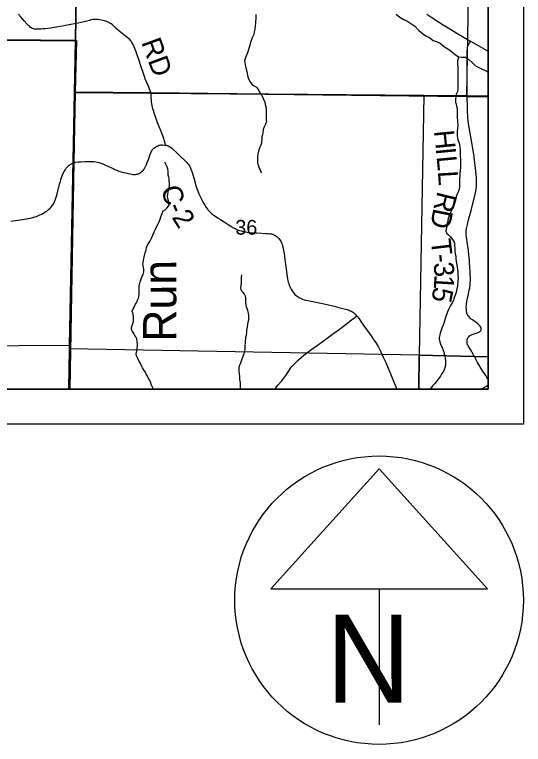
# Model space of a CAD drawing. Extents: x 0 to 34, y 0 to 22.
# Drawn here: x 24.054 to 25.5, y 12.59 to 14.665 of the extents above; entities that cross this region are included whole.
import ezdxf

# ---------------------------------------------------------------- set-up
doc = ezdxf.new("R2010")
doc.units = 0
for name, color, linetype in [('GM_X_Corporation', 7, 'Continuous'), ('GM_X_County_Road', 7, 'Continuous'), ('GM_X_County_Road_Text', 7, 'Continuous'), ('GM_X_Major_River', 7, 'Continuous'), ('GM_X_Minor_River', 7, 'Continuous'), ('GM_X_Minor_River_Text', 7, 'Continuous'), ('GM_X_Section_Text', 7, 'Continuous'), ('GM_X_Township_Road', 7, 'Continuous'), ('GM_X_Township_Road_Text', 7, 'Continuous'), ('GM_X_US_Route', 7, 'Continuous'), ('SH_Data', 7, 'Continuous'), ('SH_Masking', 7, 'Continuous'), ('SH_Text', 7, 'Continuous')]:
    doc.layers.add(name, color=color, linetype=linetype)

msp = doc.modelspace()

# ---------------------------------------------------------------- linework, layer by layer
at = {"layer": 'GM_X_Corporation'}
msp.add_lwpolyline([(20.2208, 16.9558), (20.1987, 15.2691), (20.203, 14.81), (20.2016, 14.6512), (20.2571, 14.6508), (21.1282, 14.6279), (21.314, 14.623), (22.3464, 14.612), (22.9003, 14.6033), (24.2301, 14.5912), (24.2265, 14.4444), (24.4406, 14.442), (25.338, 14.4317), (25.4, 14.4307), (25.4, 19.0068)], dxfattribs=at)
for points in [[(23.2418, 15.623), (24.2407, 15.6067), (24.2392, 15.4615), (24.2269, 14.5903), (23.2254, 14.5998)], [(24.2392, 15.4615), (25.3552, 15.4512), (25.338, 14.4337), (25.2167, 14.4344), (24.2243, 14.4432), (24.2269, 14.5903)], [(25.4, 14.4329), (25.4, 15.4506), (25.3552, 15.4512), (25.338, 14.4337)], [(18.6, 14.6606), (18.6, 13.6), (24.2109, 13.6), (24.2228, 14.2453), (24.2265, 14.4444), (24.2301, 14.5912), (22.9003, 14.6033), (22.3464, 14.612), (21.314, 14.623), (21.1282, 14.6279), (20.2571, 14.6508), (20.2016, 14.6512), (19.8855, 14.6528), (19.4007, 14.6554), (18.9216, 14.6592)], [(23.2254, 14.5998), (24.2269, 14.5903), (24.2243, 14.4432), (24.2104, 13.724), (23.2038, 13.7171)], [(24.2243, 14.4432), (25.2167, 14.4344), (25.2042, 13.6962), (24.2101, 13.7145), (24.2104, 13.724)], [(24.2109, 13.6), (25.4, 13.6), (25.4, 14.4307), (25.338, 14.4317), (24.4406, 14.442), (24.2265, 14.4444), (24.2228, 14.2453)], [(25.4, 13.6919), (25.4, 14.4329), (25.338, 14.4337), (25.2167, 14.4344), (25.2042, 13.6962)], [(23.201, 13.6), (24.208, 13.6), (24.2101, 13.7145), (24.2104, 13.724), (23.2038, 13.7171)], [(24.208, 13.6), (25.2027, 13.6), (25.2042, 13.6962), (24.2101, 13.7145)], [(25.2027, 13.6), (25.4, 13.6), (25.4, 13.6919), (25.2042, 13.6962)]]:
    msp.add_lwpolyline(points, close=True, dxfattribs=at)
at = {"layer": 'GM_X_County_Road'}
for points in [[(24.2198, 14.2427), (24.2218, 14.2434), (24.2252, 14.2443), (24.2285, 14.245), (24.2349, 14.2459), (24.2429, 14.2467), (24.2536, 14.2473), (24.2611, 14.2475), (24.2737, 14.2473), (24.2798, 14.2468), (24.2848, 14.2461), (24.2891, 14.2453), (24.2943, 14.2441), (24.2994, 14.2426), (24.3051, 14.2405), (24.3124, 14.2372), (24.334, 14.2269), (24.339, 14.2246), (24.3465, 14.2216), (24.3507, 14.2201), (24.3637, 14.2163), (24.3704, 14.2146), (24.3772, 14.2131), (24.3832, 14.2119), (24.3872, 14.2112), (24.3904, 14.2107), (24.393, 14.2105), (24.3953, 14.2104), (24.398, 14.2105), (24.4007, 14.2108), (24.4034, 14.2114), (24.4057, 14.2122), (24.4084, 14.2135), (24.4107, 14.2147), (24.4129, 14.2162), (24.4153, 14.2181), (24.4178, 14.2203), (24.4201, 14.2228), (24.4218, 14.2252), (24.4232, 14.2271), (24.4246, 14.2295), (24.4261, 14.2326), (24.429, 14.2389), (24.4313, 14.2441), (24.4344, 14.253), (24.4372, 14.261), (24.4397, 14.2682), (24.4412, 14.2721), (24.4426, 14.2751), (24.444, 14.2776), (24.4456, 14.2801), (24.4477, 14.2828), (24.4502, 14.2849), (24.4528, 14.2871), (24.4557, 14.2891), (24.4586, 14.2906), (24.4618, 14.292), (24.4649, 14.2932), (24.4678, 14.2938), (24.471, 14.2942), (24.4747, 14.2944), (24.4808, 14.294), (24.483, 14.2936), (24.4851, 14.2932), (24.488, 14.2924), (24.4906, 14.2914), (24.4936, 14.2898), (24.497, 14.2876), (24.5008, 14.2847), (24.5054, 14.2806), (24.5139, 14.2726), (24.5242, 14.2631), (24.5389, 14.2491), (24.5428, 14.2452), (24.546, 14.2418), (24.5485, 14.2384), (24.5508, 14.2351), (24.5527, 14.2315), (24.5544, 14.228), (24.5561, 14.2238), (24.5578, 14.2189), (24.5632, 14.2011), (24.5695, 14.1791), (24.5724, 14.1702), (24.5738, 14.1662), (24.5757, 14.161), (24.5781, 14.1551), (24.5798, 14.1513), (24.5823, 14.1456), (24.5851, 14.1399), (24.5879, 14.1349), (24.5917, 14.1279), (24.5946, 14.1232), (24.5969, 14.1195), (24.5998, 14.1151), (24.603, 14.1109), (24.6043, 14.1092), (24.6073, 14.1058), (24.6109, 14.102), (24.6141, 14.0991), (24.6179, 14.0961), (24.6233, 14.0923), (24.6307, 14.0875), (24.639, 14.0821), (24.6494, 14.0753), (24.6607, 14.0682), (24.6684, 14.0634), (24.6748, 14.0597), (24.68, 14.0569), (24.6837, 14.0551), (24.6881, 14.0532), (24.6929, 14.0514), (24.6981, 14.0498), (24.7043, 14.0482), (24.7105, 14.0468), (24.7154, 14.046), (24.7188, 14.0455), (24.7225, 14.0452), (24.7329, 14.0445), (24.7427, 14.0441), (24.7701, 14.043), (24.7751, 14.0426), (24.7798, 14.042), (24.7841, 14.0412), (24.7874, 14.0404), (24.791, 14.039), (24.7948, 14.0372), (24.7978, 14.0352), (24.8006, 14.033), (24.8032, 14.0304), (24.8053, 14.0281), (24.8078, 14.0249), (24.81, 14.0217), (24.8115, 14.0187), (24.8129, 14.0156), (24.8141, 14.012), (24.8156, 14.0072), (24.8171, 14.0011), (24.8184, 13.9938), (24.8199, 13.9848), (24.8244, 13.9541), (24.8286, 13.9207), (24.8297, 13.9135), (24.8309, 13.9081), (24.8319, 13.9043), (24.8331, 13.9004), (24.8349, 13.8956), (24.8365, 13.8919), (24.8383, 13.8881), (24.8406, 13.8838), (24.8429, 13.8798), (24.8452, 13.8765), (24.848, 13.8728), (24.851, 13.8695), (24.854, 13.8667), (24.8573, 13.864), (24.8603, 13.8621), (24.8638, 13.8599), (24.8681, 13.8578), (24.8722, 13.8561), (24.8773, 13.8543), (24.8818, 13.8531), (24.8927, 13.8507), (24.9196, 13.8452), (24.9337, 13.8421), (24.9622, 13.8355), (24.9825, 13.8305), (24.9907, 13.8285), (24.999, 13.8263), (25.0046, 13.8245), (25.008, 13.8231), (25.0116, 13.8214), (25.0144, 13.8198), (25.0173, 13.8176), (25.0194, 13.8157), (25.0219, 13.8131), (25.0252, 13.8093), (25.0266, 13.8076), (25.0331, 13.7996), (25.0402, 13.7895), (25.0469, 13.7802), (25.0574, 13.7655), (25.0674, 13.7513), (25.0744, 13.7415), (25.0817, 13.7307), (25.0844, 13.7264), (25.0873, 13.7217), (25.0902, 13.7158), (25.0943, 13.7076), (25.1019, 13.6911), (25.1089, 13.6753), (25.1221, 13.6439), (25.1338, 13.6163), (25.1408, 13.6)], [(24.0439, 14.0774), (24.0638, 14.0801), (24.0763, 14.0823), (24.0916, 14.085), (24.0995, 14.0865), (24.1063, 14.088), (24.1118, 14.0896), (24.1167, 14.0912), (24.1224, 14.0936), (24.1282, 14.0963), (24.1332, 14.0989), (24.1374, 14.1013), (24.1428, 14.1047), (24.1464, 14.1071), (24.1509, 14.1104), (24.154, 14.1133), (24.1573, 14.1165), (24.1602, 14.1201), (24.1628, 14.1237), (24.1653, 14.1279), (24.1676, 14.1325), (24.1695, 14.137), (24.1715, 14.1429), (24.1733, 14.1487), (24.1751, 14.1553), (24.1823, 14.1828), (24.1845, 14.1908), (24.1861, 14.1961), (24.1879, 14.2015), (24.1899, 14.2068), (24.1916, 14.2109), (24.1955, 14.2196), (24.1966, 14.2216), (24.1985, 14.2246), (24.2011, 14.2281), (24.2037, 14.2313), (24.2066, 14.2343), (24.2094, 14.2367), (24.2121, 14.2387), (24.2148, 14.2403), (24.2177, 14.2418), (24.2198, 14.2427)], [(24.7927, 13.6), (24.7963, 13.6038), (24.8033, 13.6119), (24.8126, 13.6229), (24.8163, 13.6276), (24.8212, 13.6337), (24.8256, 13.6398), (24.8387, 13.6597), (24.8414, 13.6635), (24.8455, 13.6684), (24.8484, 13.6713), (24.8577, 13.6803), (24.8607, 13.683), (24.8766, 13.6963), (24.8803, 13.6993), (24.8993, 13.7137), (24.9114, 13.7226), (24.9345, 13.7394), (24.9538, 13.7533), (24.9644, 13.761), (24.9761, 13.7695), (24.9884, 13.7787), (24.9999, 13.7876), (25.0071, 13.7934), (25.0128, 13.7978), (25.02, 13.8031), (25.0234, 13.8055), (25.0266, 13.8076)], [(25.3814, 13.6), (25.387, 13.6035), (25.3928, 13.6071), (25.4, 13.6121)]]:
    msp.add_lwpolyline(points, dxfattribs=at)
at = {"layer": 'GM_X_Major_River'}
msp.add_lwpolyline([(25.1385, 14.6664), (25.1488, 14.6574), (25.1587, 14.6522), (25.169, 14.6473), (25.18, 14.6395), (25.1915, 14.6316), (25.2018, 14.6207), (25.2129, 14.6109), (25.2228, 14.6049), (25.2331, 14.5993), (25.2434, 14.5914), (25.2532, 14.5888), (25.2639, 14.5832), (25.2757, 14.5735), (25.2853, 14.5671), (25.2956, 14.5596), (25.3059, 14.5517), (25.3158, 14.545), (25.3253, 14.5435), (25.3355, 14.5436), (25.345, 14.5373), (25.3546, 14.529), (25.3638, 14.5192), (25.3733, 14.5143), (25.3832, 14.5099), (25.3938, 14.5047), (25.4, 14.5008)], dxfattribs=at)
at = {"layer": 'GM_X_Minor_River'}
msp.add_line((24.7, 13.9243), (24.7002, 13.9251), dxfattribs=at)
for points in [[(24.7398, 14.6652), (24.7402, 14.6584), (24.7398, 14.6519), (24.7391, 14.6459), (24.7384, 14.6402), (24.738, 14.6333), (24.7365, 14.6238), (24.7354, 14.6158), (24.7339, 14.6082), (24.7294, 14.5987), (24.7271, 14.593), (24.7245, 14.5862), (24.7237, 14.5808), (24.7215, 14.5755), (24.72, 14.5687), (24.7162, 14.5565), (24.7132, 14.5497), (24.7109, 14.5447), (24.7094, 14.539), (24.7079, 14.5341), (24.7099, 14.5231), (24.7118, 14.5102), (24.7137, 14.5033), (24.7149, 14.498), (24.716, 14.4915), (24.7183, 14.4847), (24.7206, 14.4783), (24.7248, 14.4714), (24.7283, 14.4669), (24.7351, 14.4619), (24.7412, 14.4585), (24.7484, 14.4494), (24.7503, 14.4445), (24.7526, 14.4399), (24.7557, 14.4354), (24.7599, 14.4293), (24.7618, 14.424), (24.7649, 14.4156), (24.7664, 14.4096), (24.7683, 14.4031), (24.7691, 14.394), (24.7691, 14.3841), (24.7688, 14.3739), (24.7692, 14.3659), (24.7696, 14.3606), (24.767, 14.353), (24.7636, 14.3461), (24.7609, 14.3381), (24.7598, 14.3283), (24.7583, 14.3229), (24.7572, 14.3172), (24.7569, 14.3096), (24.7561, 14.3036), (24.7554, 14.299), (24.7531, 14.2921), (24.7505, 14.2861), (24.7471, 14.2766), (24.7452, 14.269), (24.7445, 14.2606)], [(25.3158, 14.545), (25.3128, 14.5326), (25.3132, 14.5273), (25.3136, 14.5147), (25.314, 14.5064), (25.314, 14.5014), (25.3136, 14.4942), (25.3137, 14.4866), (25.3141, 14.4809), (25.3141, 14.4551), (25.3126, 14.4467), (25.3093, 14.4376), (25.3078, 14.4315), (25.307, 14.4232), (25.3074, 14.4156), (25.309, 14.4106), (25.3101, 14.4045), (25.3117, 14.3977), (25.3121, 14.3893), (25.3121, 14.3726), (25.3125, 14.3639), (25.3125, 14.3593), (25.3137, 14.351), (25.313, 14.3422), (25.3119, 14.3308), (25.3115, 14.3255), (25.3119, 14.3202), (25.3127, 14.3141), (25.3138, 14.3088), (25.3161, 14.3024), (25.3181, 14.2951), (25.3192, 14.2868), (25.32, 14.2811), (25.32, 14.2743), (25.3204, 14.2686), (25.3204, 14.2636), (25.3212, 14.2522), (25.3209, 14.242), (25.3209, 14.229), (25.3206, 14.2222), (25.3195, 14.2142), (25.3191, 14.2066), (25.3188, 14.1975), (25.3188, 14.1793), (25.3185, 14.1743), (25.3173, 14.1698), (25.3166, 14.1645), (25.3136, 14.1591), (25.3106, 14.1523), (25.3094, 14.1477), (25.3076, 14.1409), (25.3038, 14.1276), (25.3023, 14.1219), (25.2989, 14.1162), (25.297, 14.1109), (25.2933, 14.1017), (25.2902, 14.0953), (25.2884, 14.09), (25.2865, 14.0854), (25.285, 14.0785), (25.2839, 14.074), (25.2816, 14.066), (25.282, 14.0611), (25.2809, 14.0554), (25.2798, 14.0489), (25.2828, 14.0428), (25.2874, 14.0387), (25.2916, 14.0337), (25.2984, 14.0254), (25.3019, 14.0201), (25.3042, 14.014), (25.3042, 14.0091), (25.305, 13.9996), (25.305, 13.9924), (25.3062, 13.9851), (25.3077, 13.9779), (25.3081, 13.9719), (25.3093, 13.9631), (25.3101, 13.9586), (25.312, 13.946), (25.3128, 13.9411), (25.3139, 13.9346), (25.314, 13.9248), (25.3144, 13.9145), (25.314, 13.9081), (25.3129, 13.8921), (25.3111, 13.8849), (25.3088, 13.8758), (25.3069, 13.8689), (25.3043, 13.8625), (25.3028, 13.8579), (25.3013, 13.8522), (25.2975, 13.8457), (25.2926, 13.8374), (25.2885, 13.8279), (25.2843, 13.8195), (25.2824, 13.8142), (25.2802, 13.8096), (25.2783, 13.8035), (25.2745, 13.7902), (25.2731, 13.7845)], [(24.7445, 14.2606), (24.7441, 14.2541), (24.7445, 14.2484), (24.7449, 14.2427), (24.7476, 14.2352), (24.7495, 14.2287), (24.7518, 14.2238), (24.7548, 14.2154)], [(24.4922, 14.2031), (24.491, 14.2084), (24.491, 14.213), (24.4906, 14.2187), (24.4894, 14.2263), (24.4879, 14.2316), (24.4837, 14.2399), (24.4807, 14.2453)], [(24.4482, 13.6), (24.4471, 13.6033), (24.4445, 13.609), (24.4425, 13.6139), (24.441, 13.6185), (24.4341, 13.6321), (24.4318, 13.6367), (24.428, 13.6427), (24.4257, 13.6488), (24.4204, 13.656), (24.4173, 13.6609), (24.415, 13.6659), (24.412, 13.6727), (24.4085, 13.6788), (24.4055, 13.6856), (24.4009, 13.6947), (24.3997, 13.6993), (24.4012, 13.7091), (24.4023, 13.716), (24.4031, 13.7236), (24.4034, 13.7293), (24.403, 13.7357), (24.4018, 13.7433), (24.3992, 13.7483), (24.3961, 13.7528), (24.3927, 13.7585), (24.3892, 13.7638), (24.3866, 13.7703), (24.3865, 13.7756), (24.3881, 13.7805), (24.3903, 13.7862), (24.3918, 13.7919), (24.3926, 13.7969), (24.3925, 13.8029), (24.3921, 13.8075), (24.3902, 13.8166), (24.3887, 13.8219), (24.3909, 13.8284), (24.3939, 13.8333), (24.3973, 13.8406), (24.4004, 13.8455), (24.4034, 13.8527), (24.4064, 13.8588), (24.4075, 13.8637), (24.4079, 13.8698), (24.4078, 13.8839), (24.4082, 13.8888), (24.4085, 13.8934), (24.4097, 13.901), (24.4115, 13.9055), (24.413, 13.9112), (24.4153, 13.9166), (24.4172, 13.9215), (24.4194, 13.9261), (24.4213, 13.9337), (24.4213, 13.9409), (24.4201, 13.9462), (24.4194, 13.9507), (24.4186, 13.9557), (24.4205, 13.9656), (24.4216, 13.9716), (24.4238, 13.9796), (24.4253, 13.9872), (24.4268, 13.9925), (24.4279, 13.9971), (24.4291, 14.0028), (24.4332, 14.0115), (24.4389, 14.0199), (24.4442, 14.0313), (24.4475, 14.0378), (24.4513, 14.0477), (24.4551, 14.0545), (24.457, 14.0595), (24.4611, 14.0678), (24.4638, 14.0735), (24.4656, 14.0781), (24.4675, 14.0834), (24.4694, 14.0899), (24.4717, 14.0948), (24.4732, 14.0998), (24.4766, 14.1066), (24.4819, 14.11), (24.4864, 14.1146), (24.4906, 14.1195), (24.4936, 14.1241), (24.4939, 14.129), (24.492, 14.1355), (24.4897, 14.142), (24.4889, 14.1473), (24.4893, 14.1533), (24.4904, 14.1609), (24.4912, 14.1655), (24.4927, 14.1712), (24.4942, 14.1761), (24.4945, 14.1822), (24.4945, 14.1868), (24.4937, 14.1932), (24.4933, 14.1986), (24.4922, 14.2031)], [(24.6966, 13.6), (24.6966, 13.6041), (24.6962, 13.611), (24.6958, 13.6186), (24.6946, 13.6273), (24.6942, 13.6364), (24.693, 13.6436), (24.6922, 13.652), (24.6926, 13.6596), (24.6937, 13.666), (24.6948, 13.6706), (24.6967, 13.6752), (24.7012, 13.6858), (24.7027, 13.6908), (24.705, 13.6965), (24.7065, 13.701), (24.7076, 13.7056), (24.7091, 13.7128), (24.7095, 13.7174), (24.7098, 13.7238), (24.7102, 13.7314), (24.7105, 13.7375), (24.7113, 13.7424), (24.7116, 13.7477), (24.7128, 13.7538), (24.7139, 13.7618), (24.7142, 13.7675), (24.7161, 13.7766), (24.7172, 13.7835), (24.7183, 13.7907), (24.7194, 13.7975), (24.7202, 13.8043), (24.7202, 13.8093), (24.719, 13.8157), (24.7171, 13.8233), (24.7148, 13.8286), (24.7132, 13.8343), (24.7121, 13.84), (24.7109, 13.8461), (24.7109, 13.8594), (24.7101, 13.8643), (24.7078, 13.8697), (24.7036, 13.875), (24.699, 13.8795), (24.6975, 13.8879), (24.6979, 13.8943), (24.6993, 13.9015), (24.6993, 13.9179), (24.7, 13.9243)], [(25.2731, 13.7845), (25.27, 13.7781), (25.2678, 13.7731), (25.2651, 13.7648), (25.2633, 13.7595), (25.2621, 13.7549), (25.2606, 13.7469), (25.261, 13.742), (25.2622, 13.7344), (25.2641, 13.7279), (25.2672, 13.7211), (25.2699, 13.7165), (25.2722, 13.7101), (25.2745, 13.7044), (25.2752, 13.6991), (25.2764, 13.6934), (25.2776, 13.6881), (25.2783, 13.6793), (25.2787, 13.674), (25.2784, 13.6672), (25.2769, 13.6622), (25.2758, 13.6573), (25.2727, 13.6505), (25.2682, 13.6444), (25.2644, 13.6372), (25.2576, 13.628), (25.2523, 13.6208), (25.247, 13.6155), (25.2414, 13.609), (25.2376, 13.6041), (25.2351, 13.6)]]:
    msp.add_lwpolyline(points, dxfattribs=at)
at = {"layer": 'GM_X_Township_Road'}
msp.add_line((25.3401, 14.4313), (25.3401, 14.4352), dxfattribs=at)
for points in [[(24.4411, 14.4444), (24.4409, 14.4452), (24.4401, 14.4473), (24.4389, 14.4505), (24.4357, 14.4583), (24.4334, 14.4639), (24.4311, 14.4693), (24.4284, 14.4757), (24.4257, 14.4826), (24.4237, 14.4886), (24.4214, 14.4947), (24.4182, 14.5035), (24.4147, 14.5139), (24.406, 14.5399), (24.4019, 14.5526), (24.3996, 14.5593), (24.3962, 14.5686), (24.3944, 14.573), (24.3912, 14.5796), (24.3888, 14.584), (24.386, 14.5882), (24.384, 14.5909), (24.3813, 14.594), (24.3791, 14.596), (24.3772, 14.5976), (24.3644, 14.6076), (24.3549, 14.6147), (24.3501, 14.6189), (24.343, 14.6257), (24.3371, 14.6315), (24.3322, 14.6357), (24.329, 14.6382), (24.3263, 14.64), (24.3238, 14.6414), (24.3201, 14.6431), (24.3155, 14.6449), (24.3128, 14.6459), (24.3099, 14.6468), (24.3058, 14.6479), (24.2959, 14.6501), (24.2906, 14.651), (24.2858, 14.6514), (24.2789, 14.6512), (24.2754, 14.6507), (24.2707, 14.6496), (24.2667, 14.6485), (24.2555, 14.6455), (24.2516, 14.6444), (24.2437, 14.6427), (24.2351, 14.6408), (24.2247, 14.6388), (24.2139, 14.6366), (24.2047, 14.6348), (24.1836, 14.6309), (24.1738, 14.6291), (24.1663, 14.6279), (24.1565, 14.6264), (24.1483, 14.6255), (24.1411, 14.6247), (24.1353, 14.6242), (24.1294, 14.6238), (24.1232, 14.6233), (24.1186, 14.6233), (24.1142, 14.6234), (24.1109, 14.6238), (24.1083, 14.6244), (24.1063, 14.625), (24.1044, 14.6258), (24.1024, 14.6268), (24.0999, 14.6285), (24.0972, 14.6306), (24.0944, 14.6329), (24.0916, 14.6355), (24.0897, 14.6376), (24.0878, 14.6395), (24.0864, 14.6412), (24.0848, 14.6429), (24.0811, 14.6473), (24.0764, 14.6527), (24.072, 14.6581), (24.0684, 14.6626), (24.066, 14.6659)], [(25.3401, 14.4352), (25.3399, 14.462), (25.3402, 14.5386), (25.3404, 14.5523), (25.3406, 14.5623), (25.341, 14.5678), (25.3416, 14.5721), (25.3423, 14.5751), (25.3435, 14.5783), (25.3465, 14.5843), (25.3495, 14.5892)], [(24.483, 14.2936), (24.4823, 14.2993), (24.4816, 14.3023), (24.4794, 14.3092), (24.4782, 14.3123), (24.4704, 14.3324), (24.4658, 14.3439), (24.4603, 14.3574), (24.4561, 14.3688), (24.4534, 14.3767), (24.4518, 14.3816), (24.4485, 14.3922), (24.447, 14.3972), (24.4461, 14.4012), (24.445, 14.4068), (24.4442, 14.4111), (24.4437, 14.416), (24.4428, 14.4335), (24.4426, 14.4357), (24.4423, 14.4385), (24.4417, 14.4419), (24.4411, 14.4444)], [(25.4, 13.6287), (25.3963, 13.6336), (25.3929, 13.6385), (25.3857, 13.6495), (25.3811, 13.6568), (25.3774, 13.6629), (25.3749, 13.667), (25.37, 13.6757), (25.367, 13.6814), (25.3612, 13.6924), (25.3586, 13.6972), (25.3493, 13.7128), (25.3441, 13.721), (25.3426, 13.7237), (25.3415, 13.7261), (25.3407, 13.7285), (25.3401, 13.7316), (25.3399, 13.7343), (25.3398, 13.7367), (25.34, 13.7386), (25.3405, 13.7415), (25.3414, 13.7438), (25.3423, 13.7455), (25.3434, 13.7472), (25.3447, 13.7488), (25.3473, 13.7512), (25.3506, 13.7532), (25.3525, 13.7541), (25.3546, 13.755), (25.3633, 13.7581), (25.3711, 13.7613), (25.3752, 13.7633), (25.377, 13.7644), (25.3783, 13.7654), (25.379, 13.7661), (25.3795, 13.7668), (25.3797, 13.7678), (25.38, 13.7694), (25.3801, 13.7708), (25.3798, 13.7745), (25.3795, 13.7756), (25.3788, 13.7767), (25.3768, 13.7794), (25.3735, 13.7832), (25.3714, 13.7852), (25.3655, 13.7898), (25.3622, 13.7921), (25.3587, 13.7947), (25.3554, 13.7969), (25.352, 13.7993), (25.3487, 13.8021), (25.3456, 13.8054), (25.3437, 13.8077), (25.3422, 13.8099), (25.3407, 13.8124), (25.3396, 13.8151), (25.339, 13.8174), (25.3385, 13.8197), (25.3383, 13.8218), (25.3379, 13.8296), (25.3378, 13.8327), (25.338, 13.8387), (25.3382, 13.8412), (25.3392, 13.85), (25.3399, 13.854), (25.3427, 13.8662), (25.3462, 13.8812), (25.3474, 13.8869), (25.3481, 13.8912), (25.3487, 13.8961), (25.3491, 13.9007), (25.3494, 13.9113), (25.3488, 13.9303), (25.3479, 13.95), (25.3473, 13.9585), (25.3467, 13.968), (25.3453, 13.9814), (25.3438, 13.9947), (25.3431, 13.9997), (25.3402, 14.0192), (25.3393, 14.0246), (25.3383, 14.0328), (25.3378, 14.0391), (25.3375, 14.0463), (25.3377, 14.0505), (25.3387, 14.057), (25.3393, 14.0606), (25.3412, 14.0685), (25.3452, 14.0847), (25.3495, 14.1015), (25.3523, 14.1118), (25.3563, 14.1278), (25.3597, 14.1423), (25.3627, 14.1539), (25.3649, 14.1639), (25.3656, 14.169), (25.3663, 14.1754), (25.3667, 14.1798), (25.367, 14.1892), (25.3669, 14.1929), (25.3666, 14.2), (25.3647, 14.2196), (25.3605, 14.2595), (25.3599, 14.2637), (25.3565, 14.2828), (25.3541, 14.2954), (25.3447, 14.3493), (25.3438, 14.3548), (25.3428, 14.364), (25.3422, 14.3711), (25.341, 14.3925), (25.3408, 14.4019), (25.3401, 14.4313)]]:
    msp.add_lwpolyline(points, dxfattribs=at)
at = {"layer": 'GM_X_US_Route'}
msp.add_lwpolyline([(25.2255, 14.6662), (25.24, 14.6567), (25.2721, 14.6359), (25.2914, 14.6241), (25.3109, 14.6121), (25.3316, 14.5997), (25.3429, 14.5931), (25.3495, 14.5892), (25.3719, 14.5767), (25.3915, 14.5659), (25.4, 14.5612)], dxfattribs=at)
at = {"layer": 'SH_Data'}
for points in [[(18.5, 20.5), (25.5, 20.5), (25.5, 13.5), (18.5, 13.5)], [(18.6, 20.4), (25.4, 20.4), (25.4, 13.6), (18.6, 13.6)]]:
    msp.add_lwpolyline(points, close=True, dxfattribs=at)
at = {"layer": 'SH_Masking'}
msp.add_circle((25.09, 13), 0.41, dxfattribs=at)
at = {"layer": 'SH_Text'}
for p, q in [((25.09, 13.3738), (24.7824, 13.0325)), ((25.3976, 13.0325), (25.09, 13.3738)), ((24.7824, 13.0325), (25.3976, 13.0325)), ((25.09, 13.0325), (25.09, 12.6458))]:
    msp.add_line(p, q, dxfattribs=at)
msp.add_circle((25.09, 13), 0.41, dxfattribs=at)

# ---------------------------------------------------------------- texts
at = {"layer": 'GM_X_County_Road_Text'}
for s, rotation, p in [('C', 286.088, (24.4697, 14.1706)), ('2', 302.4301, (24.4996, 14.0884)), ('-', 294.4045, (24.4858, 14.1173))]:
    msp.add_text(s, height=0.0568, rotation=rotation, dxfattribs=at).set_placement(p)
at = {"layer": 'GM_X_Minor_River_Text'}
msp.add_text('Run', height=0.0947, rotation=90.2017, dxfattribs=at).set_placement((24.5143, 13.7351))
at = {"layer": 'GM_X_Section_Text'}
msp.add_text('36', height=0.04186, rotation=0, dxfattribs=at).set_placement((24.6816, 14.0392))
at = {"layer": 'GM_X_Township_Road_Text'}
for s, height, rotation, p in [('RD', 0.05682, 290.1536, (24.4134, 14.5862)), ('H', 0.0568, 275.5638, (25.2461, 14.3342)), ('I', 0.0568, 275.5351, (25.2509, 14.2845)), ('L', 0.0568, 275.4121, (25.2531, 14.2613)), ('L', 0.0568, 273.4349, (25.2571, 14.2195)), ('R', 0.0568, 256.243, (25.2567, 14.1644)), ('D', 0.0568, 258.7843, (25.245, 14.1164)), ('T', 0.0568, 276.7482, (25.2365, 14.0241)), ('-', 0.0568, 276.6574, (25.2415, 13.982)), ('3', 0.0568, 276.1523, (25.2442, 13.9589)), ('1', 0.0568, 266.2766, (25.2479, 13.9267)), ('5', 0.0568, 259.4382, (25.2459, 13.8935))]:
    msp.add_text(s, height=height, rotation=rotation, dxfattribs=at).set_placement(p)
at = {"layer": 'SH_Text'}
msp.add_text('N', height=0.25, dxfattribs=at).set_placement((24.9387, 12.7087))

doc.saveas('drawing.dxf')
